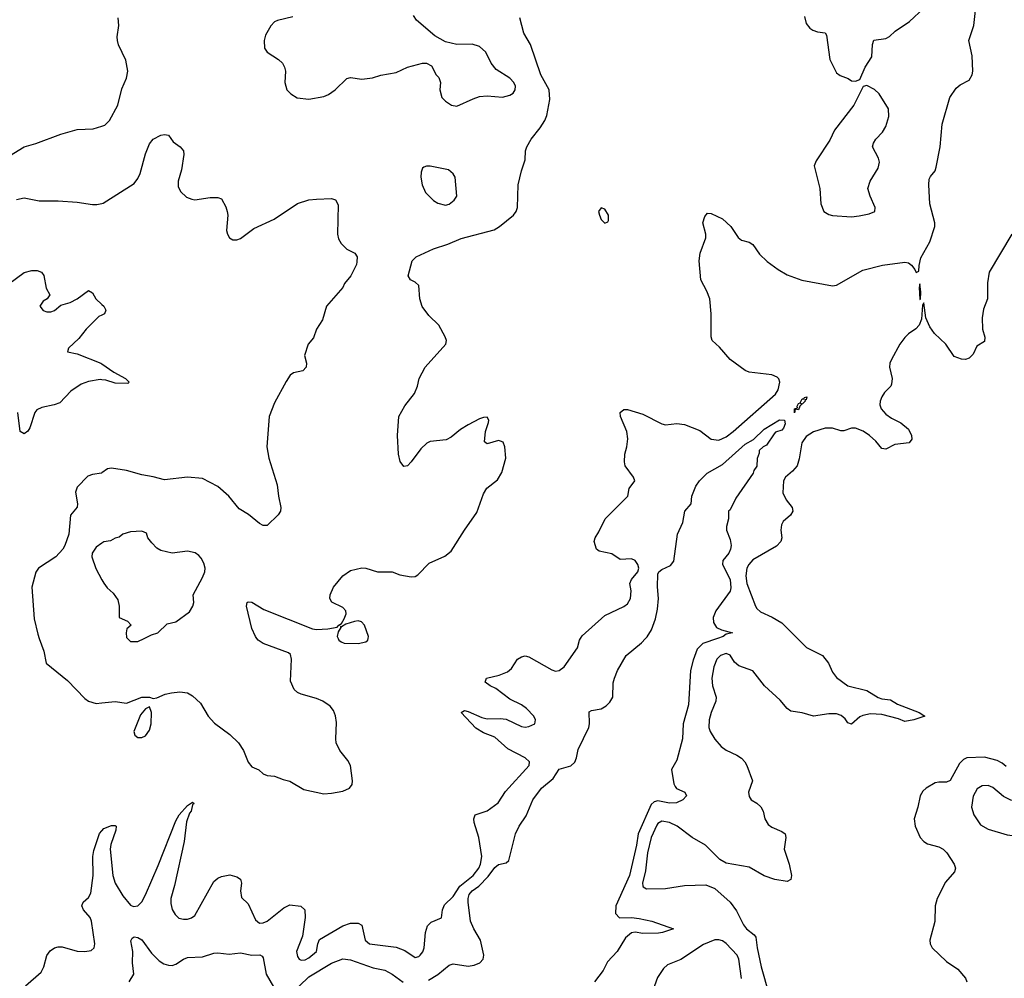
# Model space of a CAD drawing. Header units: inches. Extents: x 1384664 to 1536621, y 460766 to 646467.
# Tile 359 of 488: x 1429567 to 1434755, y 588209 to 593260. Entities that reach past the tile are written whole.
import ezdxf

# ---------------------------------------------------------------- set-up
doc = ezdxf.new("R2010")
doc.units = ezdxf.units.IN
doc.header["$MEASUREMENT"] = 0
for name, color, linetype in [('B4528', 7, 'Continuous'), ('B4529', 7, 'Continuous'), ('B4538', 7, 'Continuous'), ('B4539', 7, 'Continuous')]:
    doc.layers.add(name, color=color, linetype=linetype)

msp = doc.modelspace()

# ---------------------------------------------------------------- linework, layer by layer
at = {"layer": 'B4528', "color": 5}
for points, elevation in [([(1429670, 590000), (1429693.1, 589933.1), (1429707, 589870), (1429817.8, 589777.8), (1429910, 589683.2), (1429930, 589669.2), (1429970, 589657.3), (1430000, 589660.2)], 720), ([(1429597.6, 588170), (1429679.4, 588240.6), (1429694.4, 588270), (1429710, 588328.4), (1429727, 588353), (1429750, 588369.2), (1429770, 588375.4), (1429790, 588375.4), (1429870, 588352.2), (1429909.8, 588350.2), (1429944, 588356), (1429959.6, 588370), (1429962.6, 588390), (1429945.4, 588510), (1429937.7, 588530), (1429903.5, 588570), (1429894.5, 588590), (1429901.1, 588610), (1429930, 588634), (1429941.7, 588658.3), (1429954, 588750), (1429951.8, 588850), (1429956.9, 588883.1), (1429987.6, 588972.4), (1430000, 588986.7)], 680)]:
    msp.add_lwpolyline(points, dxfattribs=dict(at, elevation=elevation))
at = {"layer": 'B4529', "color": 5}
for points, elevation in [([(1429490, 592529.1), (1429590, 592590.3), (1429652.5, 592607.5), (1429783.1, 592656.9), (1429870, 592682.6), (1429954, 592686), (1430000, 592699.9)], 740), ([(1429550, 592312), (1429590, 592321.7), (1429670, 592306.6), (1429770, 592306), (1429870, 592299.1), (1429950, 592286.5), (1429973.9, 592286.1), (1430000, 592291.7)], 720), ([(1429510, 591869.1), (1429590, 591928.8), (1429630, 591938.9), (1429658, 591938), (1429680.7, 591930), (1429693, 591913), (1429706, 591846), (1429724.7, 591810), (1429712, 591790), (1429690, 591777.2), (1429673.4, 591750), (1429690, 591727.4), (1429710, 591720.3), (1429730, 591720.9), (1429750, 591728), (1429784.2, 591755.8), (1429833.2, 591770), (1429870, 591788.7), (1429930, 591833), (1429950, 591820.7), (1429967.4, 591790), (1430000, 591759.6)], 680), ([(1430000, 591703.8), (1429983.7, 591696.3), (1429916.9, 591630), (1429879.1, 591580.9), (1429824, 591530), (1429818, 591510), (1429870, 591500.3), (1429994.9, 591450), (1430000, 591446.4)], 680), ([(1430000, 591362.7), (1429990, 591363.5), (1429930, 591353.3), (1429890, 591339.3), (1429836.5, 591303.5), (1429778, 591242), (1429749.1, 591230.9), (1429682.5, 591217.5), (1429656.3, 591203.7), (1429645.6, 591190), (1429620.2, 591110), (1429610, 591091.3), (1429590, 591077.4), (1429569.9, 591089.9), (1429556.6, 591190)], 680), ([(1430000, 590871.9), (1429997.3, 590870), (1429950, 590863.5), (1429925.2, 590854.8), (1429870, 590797.6), (1429861, 590770), (1429870.8, 590710), (1429868.7, 590691.3), (1429834.6, 590650), (1429825.8, 590550), (1429804.9, 590490), (1429794, 590470), (1429756.5, 590430), (1429664.9, 590370), (1429651.2, 590348.8), (1429630.5, 590270), (1429643.4, 590103.4), (1429662.3, 590022.3), (1429670, 590000)], 720), ([(1430000, 590502.5), (1429970, 590481.6), (1429949.1, 590450), (1429946.5, 590430), (1429967.7, 590367.7), (1430000, 590309.4)], 740)]:
    msp.add_lwpolyline(points, dxfattribs=dict(at, elevation=elevation))
at = {"layer": 'B4538', "color": 5}
for points, elevation in [([(1430000, 589660.2), (1430070, 589667), (1430130, 589658.4), (1430210, 589690.3), (1430250, 589690.5), (1430270, 589682.8), (1430290, 589686.4), (1430333.5, 589706.5), (1430366.5, 589713.5), (1430410, 589718), (1430450, 589713), (1430476.8, 589696.8), (1430518.8, 589658.8), (1430560.2, 589590), (1430593, 589553), (1430673.2, 589493.2), (1430719.7, 589450), (1430745.6, 589410), (1430770, 589347.7), (1430790, 589322.4), (1430826.6, 589306.6), (1430850, 589286.8), (1430870, 589277.3), (1430910, 589273.4), (1430955.8, 589255.8), (1430990, 589248.4), (1431064.5, 589204.5), (1431170, 589180.9), (1431210, 589183.6), (1431270, 589195.6), (1431303.7, 589210), (1431318, 589230), (1431320.4, 589250), (1431309.8, 589330), (1431295.8, 589355.8), (1431252.8, 589410), (1431234.4, 589450), (1431231.6, 589470), (1431236, 589556), (1431231.1, 589591.1), (1431220.4, 589620.4), (1431202.4, 589642.4), (1431163.6, 589670), (1431130, 589684.1), (1431050, 589705.6), (1431030, 589714.8), (1431013.7, 589730), (1430994.4, 589774.4), (1430998.9, 589890), (1430994.4, 589914.4), (1430983.5, 589923.5), (1430850, 589972.7), (1430823.5, 589990), (1430816.2, 590000)], 720), ([(1430000, 588986.7), (1430010, 588998.3), (1430050, 589013.4), (1430070, 589014.9), (1430074.4, 589010), (1430073, 588990), (1430046.2, 588913.8), (1430043.3, 588890), (1430057.1, 588750), (1430069.6, 588710), (1430110, 588642.7), (1430150, 588595), (1430167.1, 588587.1), (1430190, 588590.9), (1430210, 588612), (1430230, 588649.3), (1430296.9, 588803.1), (1430390, 589038.3), (1430407.2, 589070), (1430450, 589119.6), (1430476.4, 589136.4), (1430486, 589130), (1430477.5, 589122.5), (1430470.2, 589090.2), (1430461.7, 589078.3), (1430446.1, 589033.9), (1430433.1, 588930), (1430382.9, 588697.1), (1430363.8, 588630), (1430362.6, 588602.6), (1430370.8, 588570.8), (1430385.4, 588545.4), (1430405.9, 588525.9), (1430430, 588519.7), (1430450, 588521.3), (1430472.4, 588527.6), (1430490, 588540.3), (1430590, 588718.9), (1430610, 588736.5), (1430630, 588745.7), (1430673.7, 588753.7), (1430710, 588744), (1430730.4, 588730.4), (1430735.5, 588710), (1430730.6, 588670), (1430734.8, 588634.8), (1430770, 588602), (1430810, 588516.4), (1430830, 588500.2), (1430850, 588501), (1430870, 588510.1), (1430959, 588581), (1430990, 588595.3), (1431048.4, 588588.4), (1431068.9, 588570), (1431070.9, 588530), (1431056.9, 588430), (1431025.8, 588350), (1431030, 588324), (1431039.3, 588310), (1431050, 588303.6), (1431070, 588305.6), (1431090, 588316.2), (1431129.8, 588350), (1431136.8, 588390), (1431147, 588413), (1431270, 588485.4), (1431310, 588500.2), (1431350, 588499.5), (1431368.8, 588488.8), (1431386.9, 588410), (1431410.2, 588390.2), (1431550, 588373.4), (1431595.2, 588355.2), (1431650, 588318), (1431670, 588323.1), (1431676.4, 588330), (1431691, 588349), (1431697.3, 588370), (1431704.7, 588450), (1431715.3, 588484.7), (1431735.2, 588504.8), (1431790, 588527.3), (1431794.8, 588570), (1431804.9, 588595.1), (1431850, 588640.1), (1431886.5, 588693.5), (1431956.7, 588750), (1431986.7, 588790), (1431995.2, 588810), (1432002.1, 588850), (1431985.8, 588950), (1431961.5, 589030), (1431958.9, 589050), (1431966.6, 589070), (1432030, 589091.4), (1432087.1, 589132.9), (1432126.2, 589193.8), (1432251.8, 589330), (1432252.5, 589350), (1432230, 589369.8), (1432137.9, 589417.9), (1432070, 589478.7), (1432010, 589502.7), (1431970, 589527.1), (1431892.3, 589610), (1431910, 589619.5), (1431930, 589615.2), (1432002.4, 589582.4), (1432030, 589575.9), (1432098.1, 589578.1), (1432130, 589574.2), (1432210, 589536.5), (1432230, 589531.6), (1432250, 589534.9), (1432280.9, 589550), (1432285.1, 589570), (1432275.6, 589590), (1432237.6, 589630), (1432211.6, 589650), (1432150, 589680.3), (1432076.1, 589736.1), (1432045.1, 589750), (1432019.5, 589770), (1432026, 589790), (1432093.8, 589806.2), (1432136.8, 589823.2), (1432158.7, 589841.3), (1432190, 589890.5), (1432210, 589903), (1432230, 589908.2), (1432250, 589903.1), (1432370, 589834.9), (1432390, 589827.6), (1432410, 589830.4), (1432435.6, 589850), (1432505.6, 589950), (1432517, 589990), (1432522.4, 590000)], 680), ([(1430134.3, 590000), (1430150, 589982.8), (1430190, 589984), (1430223.1, 590000)], 740), ([(1431244.5, 590000), (1431248.8, 589990), (1431261.2, 589981.2), (1431275.5, 589975.5), (1431350, 589973.2), (1431390, 589982.3), (1431400.5, 589990), (1431403, 590000)], 720), ([(1431721.1, 588198.9), (1431770.3, 588229.7), (1431830, 588278.8), (1431850, 588285.4), (1431930, 588273.6), (1431961.9, 588278.1), (1431991.1, 588290), (1432008.7, 588310), (1432011.7, 588330), (1431994.9, 588410), (1431959, 588470), (1431942.9, 588510), (1431929.4, 588610), (1431929.4, 588630), (1431935.6, 588650), (1431950.7, 588670), (1431985.6, 588694.4), (1432035.1, 588744.9), (1432070, 588793.4), (1432090, 588807.9), (1432130, 588818), (1432144.5, 588830), (1432179.8, 588970), (1432199.2, 589010), (1432235.8, 589064.2), (1432271.1, 589150), (1432316.8, 589210), (1432378.1, 589261.9), (1432408.8, 589311.2), (1432470, 589329.1), (1432491.7, 589348.3), (1432501.4, 589370), (1432510, 589414.4), (1432565, 589530), (1432569.8, 589550), (1432566.8, 589613.2), (1432579.3, 589620.7), (1432630, 589628.3), (1432656.2, 589643.8), (1432676.7, 589663.3), (1432692.2, 589690), (1432693.9, 589766.1), (1432700.2, 589790), (1432717.1, 589830), (1432762.5, 589910), (1432843.3, 589976.7), (1432864.9, 590000)], 660), ([(1433243.8, 590000), (1433166.2, 589973.8), (1433136.7, 589943.3), (1433114.5, 589885.5), (1433101.4, 589830), (1433091.5, 589650), (1433062, 589550), (1433059.6, 589470), (1433030, 589358), (1433001, 589310), (1433013.7, 589233.7), (1433019.8, 589219.8), (1433028.3, 589208.3), (1433070.8, 589190), (1433081, 589170), (1433061, 589150), (1433026.9, 589133.1), (1432990, 589131.2), (1432930, 589144.3), (1432910, 589138.3), (1432894.8, 589125.2), (1432825.2, 588970), (1432816.4, 588910), (1432779.3, 588750), (1432707.2, 588590), (1432706.3, 588550), (1432727.6, 588527.6), (1432791, 588529), (1432830, 588524.7), (1432898, 588510), (1433012, 588470), (1432954, 588450), (1432932.5, 588447.5), (1432850, 588444.1), (1432810, 588451.9), (1432790, 588447.9), (1432758.6, 588421.4), (1432714, 588350), (1432664.4, 588295.6), (1432641.5, 588250), (1432595.6, 588190)], 660), ([(1433665.2, 590000), (1433712.6, 589952.6), (1433796.4, 589910), (1433828.4, 589870), (1433850, 589822.8), (1433870, 589793.4), (1433930, 589750.3), (1434030, 589724.9), (1434090, 589687.7), (1434110, 589680.8), (1434155.4, 589675.4), (1434192.7, 589652.7), (1434306, 589610), (1434336, 589590), (1434278.8, 589570), (1434230, 589562.8), (1434196.5, 589576.5), (1434110, 589598.1), (1434050, 589602.7), (1434010, 589594.5), (1433993.8, 589586.2), (1433950, 589548.1), (1433930, 589554.6), (1433915.6, 589575.6), (1433894.3, 589594.3), (1433870, 589603), (1433830, 589602.1), (1433750, 589590.5), (1433690, 589608.2), (1433630, 589617.2), (1433610, 589629.9), (1433573.8, 589673.8), (1433491, 589750), (1433430, 589829.4), (1433355.4, 589855.4), (1433333.9, 589873.9), (1433310, 589911.4), (1433290, 589921.3), (1433258.5, 589910), (1433239.7, 589890), (1433223.9, 589850), (1433213.4, 589790), (1433217.6, 589750), (1433235.7, 589690), (1433235.5, 589670), (1433210.2, 589610), (1433199.1, 589570), (1433198.5, 589530), (1433204.7, 589510), (1433230, 589468.4), (1433262.4, 589430), (1433290, 589411.7), (1433345.5, 589385.5), (1433369.2, 589369.2), (1433386.7, 589350), (1433398.7, 589330), (1433427.2, 589250), (1433406.7, 589190), (1433410, 589166.8), (1433420.5, 589150), (1433451.3, 589131.3), (1433472.1, 589112.1), (1433483.6, 589090), (1433493.4, 589050), (1433510, 589019.3), (1433530, 589004.6), (1433583.2, 588983.2), (1433599.3, 588970), (1433603.8, 588950), (1433594.9, 588890), (1433621.3, 588810), (1433633, 588750), (1433630.5, 588730), (1433610, 588719.7), (1433546, 588730), (1433489.3, 588749.3), (1433410, 588794), (1433290, 588815.3), (1433255.6, 588835.6), (1433180.5, 588910), (1433110, 588950.6), (1433030.6, 589010.6), (1432990, 589029.5), (1432950, 589036.2), (1432930, 589025.2), (1432923.7, 589016.3), (1432894.2, 588950), (1432875, 588870), (1432864.7, 588775.3), (1432848.5, 588710), (1432850, 588696), (1432852.2, 588690), (1432870, 588679.7), (1432970, 588682.3), (1433070, 588698.3), (1433181.2, 588701.2), (1433230, 588681.7), (1433310, 588610.2), (1433344.2, 588564.2), (1433380.2, 588490), (1433395.8, 588470), (1433437.3, 588437.3), (1433445.6, 588425.6), (1433452.3, 588370), (1433473.4, 588270), (1433513.6, 588126.4)], 680), ([(1434764.3, 589324.3), (1434743.2, 589343.2), (1434716.9, 589356.9), (1434650, 589374.7), (1434557.3, 589370), (1434538.9, 589361.1), (1434518.5, 589341.5), (1434468.7, 589251.3), (1434450, 589241.8), (1434410, 589243.1), (1434390, 589239.3), (1434342.4, 589210), (1434325.6, 589194.4), (1434311.8, 589170), (1434299.6, 589110), (1434280.3, 589050), (1434284.6, 589010), (1434311.4, 588951.4), (1434330.2, 588930.2), (1434350, 588917.6), (1434410, 588901.3), (1434432.7, 588890), (1434452, 588870), (1434490.6, 588810), (1434498, 588790), (1434492.7, 588770), (1434444.9, 588715.1), (1434401.7, 588630), (1434390.3, 588590), (1434388, 588508), (1434362.2, 588410), (1434363.6, 588390), (1434374.6, 588370), (1434450, 588298.2), (1434510, 588257.4), (1434550.3, 588210), (1434556.9, 588190)], 720), ([(1430144, 588190), (1430167.4, 588230), (1430161.5, 588290), (1430162.7, 588350), (1430152.9, 588407.1), (1430159, 588421), (1430170, 588426.8), (1430190, 588424), (1430210, 588410.7), (1430260.4, 588340.4), (1430301, 588301), (1430325.3, 588285.3), (1430350, 588277.7), (1430370, 588276.8), (1430390, 588283.2), (1430430, 588310.2), (1430450, 588318), (1430530, 588322.2), (1430590, 588341.5), (1430610, 588343.6), (1430670, 588336.5), (1430730, 588343.9), (1430790, 588330.8), (1430831.9, 588331.9), (1430844.9, 588324.9), (1430850, 588316.3), (1430865.1, 588230), (1430903.9, 588163.9)], 660), ([(1433370, 588208.2), (1433355.1, 588310), (1433346.7, 588330), (1433290, 588392.7), (1433270, 588405.4), (1433250, 588411.1), (1433230, 588410.8), (1433170, 588386.9), (1433050, 588307.6), (1432980.7, 588279.3), (1432958.8, 588261.2), (1432927.3, 588212.7), (1432894.9, 588125.1)], 680), ([(1430990, 588120.4), (1431090, 588215.8), (1431210, 588288.4), (1431270, 588310.8), (1431310, 588306.8), (1431430, 588264.8), (1431491.1, 588251.1), (1431530, 588230.2), (1431587.9, 588187.9)], 660)]:
    msp.add_lwpolyline(points, dxfattribs=dict(at, elevation=elevation))
for points, elevation in [([(1430250, 589639.3), (1430230, 589628.3), (1430203.1, 589596.9), (1430168, 589510), (1430172.7, 589490), (1430190, 589478), (1430210, 589477.7), (1430230, 589486.7), (1430250, 589516.4), (1430258.9, 589550), (1430260.8, 589610)], 720), ([(1434670, 589225.2), (1434637.7, 589222.3), (1434612.2, 589207.8), (1434590, 589169.4), (1434581.6, 589110), (1434594.4, 589070), (1434630, 589017.4), (1434670, 588995.5), (1434770, 588964.4), (1434810, 588960.2), (1434850, 588968.9), (1434890, 588981.7), (1434950, 588987.9), (1434990, 589005.2), (1435016.5, 589023.5), (1435034.5, 589050), (1435031.7, 589070), (1435009.8, 589110), (1434990, 589127.6), (1434970, 589136.8), (1434890, 589128.3), (1434788.3, 589148.3), (1434750, 589166.2), (1434694.9, 589214.9)], 740)]:
    msp.add_lwpolyline(points, close=True, dxfattribs=dict(at, elevation=elevation))
at = {"layer": 'B4539', "color": 5}
for points, elevation in [([(1432522.4, 590000), (1432530, 590014), (1432650, 590120.7), (1432750, 590167.7), (1432770, 590182), (1432785.1, 590210), (1432787.8, 590250), (1432782, 590290), (1432790.9, 590310), (1432822.9, 590350), (1432828.3, 590370), (1432823.7, 590390), (1432810, 590409.8), (1432790, 590418.7), (1432730, 590415.8), (1432686.1, 590446.1), (1432620, 590460), (1432605.7, 590470), (1432594, 590510), (1432598.9, 590530), (1432619, 590561), (1432652.5, 590630), (1432771, 590749), (1432778.2, 590790), (1432807.6, 590830), (1432800.7, 590850), (1432757.5, 590910), (1432752.9, 590930), (1432755.7, 590970), (1432766.3, 591010), (1432770.9, 591050.9), (1432765.1, 591090), (1432733.2, 591170), (1432730, 591191.3), (1432750, 591206), (1432770, 591206.8), (1432850, 591182), (1432950, 591130.7), (1432970, 591126), (1433030, 591133), (1433070, 591126.4), (1433150, 591095.3), (1433210.2, 591050.2), (1433250, 591045.5), (1433290, 591062.2), (1433326, 591090), (1433550, 591287.4), (1433563.5, 591310), (1433572.4, 591350), (1433567, 591367), (1433557.2, 591377.2), (1433530, 591388.2), (1433410, 591403.6), (1433390, 591411.5), (1433310, 591469.7), (1433254.2, 591534.2), (1433215.1, 591570), (1433209.6, 591590), (1433209.6, 591709.6), (1433202.7, 591790), (1433187.8, 591830), (1433156.5, 591890), (1433147, 591990), (1433152.3, 592030), (1433182.2, 592110), (1433181.8, 592130), (1433166.6, 592190), (1433176.6, 592223.4), (1433190, 592240.7), (1433210, 592238.7), (1433270, 592211.3), (1433313, 592170), (1433352.1, 592112.1), (1433370, 592098.9), (1433410, 592088.2), (1433430, 592075.5), (1433465.5, 592025.5), (1433505.8, 591985.8), (1433563.3, 591943.3), (1433610, 591915.5), (1433687.4, 591887.4), (1433850, 591858.6), (1433870, 591861.5), (1434010, 591941.3), (1434113.4, 591966.6), (1434230, 591982.7), (1434250, 591978.4), (1434266.2, 591966.2), (1434284, 591944), (1434290, 591929), (1434304.1, 591935.9), (1434305.8, 591965.8), (1434315.2, 592004.8), (1434361.6, 592090), (1434389.4, 592170), (1434388.3, 592190), (1434362.9, 592290), (1434356.7, 592390), (1434359.3, 592420.7), (1434365.3, 592434.7), (1434390, 592464.4), (1434396.1, 592483.9), (1434416.4, 592590), (1434428, 592710), (1434468.6, 592850), (1434500.6, 592899.4), (1434522.7, 592917.3), (1434570, 592942.4), (1434585.8, 592970), (1434588.8, 592990), (1434585.2, 593070), (1434568.5, 593150), (1434594.2, 593230), (1434611.2, 593390)], 680), ([(1433702.5, 593277.5), (1433710, 593240.7), (1433730, 593214.9), (1433745.1, 593205.1), (1433770, 593196.4), (1433810.4, 593190.4), (1433818.4, 593178.4), (1433835.5, 593050), (1433870, 592981), (1433890, 592966.8), (1433932, 592950), (1433950, 592938), (1433970, 592936), (1433994, 592946), (1434020.9, 593010), (1434056, 593064), (1434060.9, 593130), (1434067.2, 593152.8), (1434130, 593160.5), (1434150, 593172.7), (1434180, 593200), (1434256.1, 593250), (1434330, 593320.9)], 720), ([(1430000, 592699.9), (1430015.4, 592704.6), (1430040.5, 592730), (1430084, 592810), (1430104.2, 592895.8), (1430130, 592952), (1430135.6, 592990), (1430126.6, 593046.6), (1430087.2, 593127.2), (1430082.7, 593150), (1430080.9, 593170), (1430089.3, 593230), (1430085.2, 593270)], 740), ([(1430816.2, 590000), (1430809.4, 590009.4), (1430790, 590052.3), (1430762, 590170), (1430765.2, 590190), (1430770, 590193.4), (1430790, 590190.3), (1430852.9, 590152.9), (1431110, 590050.3), (1431130, 590047.2), (1431190, 590051.1), (1431240.2, 590059.8), (1431247.6, 590070), (1431262, 590078), (1431276.5, 590103.5), (1431286.6, 590130), (1431284.7, 590144.7), (1431270, 590162.9), (1431211.8, 590191.8), (1431200.9, 590210), (1431202, 590230), (1431220.9, 590270), (1431269.8, 590330.2), (1431310, 590357.7), (1431370, 590372.1), (1431390, 590370.2), (1431451.4, 590351.4), (1431530, 590351.6), (1431570, 590334.7), (1431630, 590324.9), (1431650, 590326.7), (1431664.9, 590335.1), (1431724.2, 590395.8), (1431807, 590433), (1431840.6, 590459.4), (1431910, 590570.6), (1431976, 590664), (1432010, 590761), (1432027.8, 590792.2), (1432083.9, 590836.1), (1432106.5, 590873.5), (1432127.6, 590950), (1432122.9, 591010), (1432113.3, 591033.3), (1432100.1, 591040.1), (1432090, 591042.4), (1432030, 591025.6), (1432016.6, 591036.6), (1432020.9, 591090), (1432037, 591137), (1432038.3, 591150), (1432030, 591166.6), (1432010, 591164.7), (1431990, 591156.4), (1431930, 591125.1), (1431890, 591100.5), (1431839.6, 591060.4), (1431813.3, 591046.7), (1431730, 591036.8), (1431712, 591028), (1431681.2, 590998.8), (1431630, 590929.6), (1431610, 590909.6), (1431590, 590906), (1431571.8, 590931.8), (1431563, 590970), (1431557.2, 591070), (1431565, 591170), (1431595.3, 591224.7), (1431647.1, 591290), (1431662.3, 591330), (1431670.8, 591370), (1431702.7, 591430), (1431812.3, 591550), (1431816, 591570), (1431809.4, 591590), (1431775.1, 591650), (1431721.9, 591701.9), (1431688.2, 591748.2), (1431674.4, 591790), (1431670, 591859), (1431650, 591878), (1431625.2, 591890), (1431613.2, 591910), (1431634, 591990), (1431655.3, 592010), (1431747.3, 592052.7), (1431822.5, 592077.5), (1431892.8, 592107.2), (1432067, 592153), (1432094.8, 592170), (1432168.2, 592230), (1432182.4, 592250), (1432189.9, 592270), (1432193.5, 592390), (1432210, 592464.7), (1432230, 592522), (1432232, 592570), (1432238.4, 592590), (1432262.4, 592630), (1432310, 592690.5), (1432334, 592730), (1432343.6, 592756.4), (1432360.2, 592839.8), (1432356.5, 592890), (1432313.5, 592970), (1432258.3, 593130), (1432223.5, 593190), (1432202, 593270)], 720), ([(1431005.2, 593274.8), (1430924.5, 593255.5), (1430910, 593248.7), (1430890, 593228.7), (1430861.6, 593178.4), (1430854, 593150), (1430857.3, 593110), (1430871, 593090), (1430930, 593051), (1430950.6, 593030.6), (1430962.8, 593010), (1430966.8, 592990), (1430964, 592930), (1430974.8, 592890), (1430994.8, 592870), (1431029.1, 592849.1), (1431090, 592841.5), (1431170, 592856), (1431194.1, 592865.9), (1431229.3, 592890), (1431290, 592950.6), (1431310, 592954.9), (1431370, 592947.2), (1431425.3, 592954.7), (1431470, 592968), (1431550, 592982.8), (1431610, 593010.8), (1431690, 593031), (1431710, 593031.3), (1431736.9, 593016.9), (1431762, 592970), (1431776, 592956), (1431784.7, 592930), (1431781, 592890), (1431791.3, 592850), (1431810, 592831.3), (1431842, 592810), (1431870, 592804.7), (1431956, 592844), (1431990, 592854.8), (1432030, 592858.8), (1432110, 592852.7), (1432150, 592863.1), (1432167, 592873), (1432177.4, 592890), (1432178.3, 592910), (1432171.1, 592930), (1432150, 592951.5), (1432077.2, 592997.2), (1432051.2, 593031.2), (1432022, 593090), (1431990, 593118.4), (1431950, 593131.6), (1431869.3, 593129.3), (1431810, 593144), (1431754.5, 593174.5), (1431657.6, 593257.6), (1431642.4, 593282.4)], 740), ([(1430000, 592291.7), (1430006.9, 592293.1), (1430170, 592397.2), (1430190, 592422.7), (1430202.3, 592450), (1430230, 592553.4), (1430250, 592606), (1430270, 592630.2), (1430310, 592651.3), (1430330, 592655.6), (1430350, 592652.2), (1430376.2, 592616.2), (1430412.2, 592590), (1430430.3, 592570), (1430431.5, 592550), (1430418.8, 592470), (1430401.2, 592410), (1430402, 592382), (1430414.2, 592354.2), (1430445.8, 592325.8), (1430474, 592314), (1430490, 592311.6), (1430570, 592323.7), (1430610, 592323.8), (1430630, 592316.3), (1430653.5, 592273.5), (1430660.4, 592250), (1430663.1, 592230), (1430657, 592150), (1430661.3, 592130), (1430671.7, 592111.7), (1430690, 592100.3), (1430710, 592100.3), (1430730, 592107.4), (1430799.6, 592160.4), (1430907.6, 592210), (1431030, 592292.2), (1431090, 592310.4), (1431130, 592315.5), (1431210, 592318.8), (1431230, 592311), (1431244, 592284), (1431241.6, 592130), (1431246.4, 592106.4), (1431261.1, 592081.1), (1431290, 592051.3), (1431332, 592030), (1431344.7, 592010), (1431343.6, 591983.6), (1431341, 591970), (1431310.8, 591910), (1431278.8, 591870), (1431270, 591849), (1431182.8, 591750), (1431162, 591678), (1431131.3, 591630), (1431115.3, 591584.7), (1431086, 591550), (1431066.8, 591490), (1431078, 591450), (1431076, 591430), (1431058, 591410), (1431010, 591399.5), (1430992.5, 591387.5), (1430970, 591354), (1430910, 591240.9), (1430882, 591170), (1430869.3, 591010), (1430878.6, 590950), (1430923.7, 590810), (1430929.5, 590749.5), (1430941.8, 590690), (1430940.3, 590670), (1430928.4, 590651.6), (1430870, 590595.8), (1430850, 590595.3), (1430830, 590606.2), (1430772.9, 590652.9), (1430722.4, 590682.4), (1430668.1, 590750), (1430610, 590799.6), (1430530, 590842.7), (1430450, 590849.9), (1430330, 590835.8), (1430270, 590852), (1430210, 590861.3), (1430130, 590884.8), (1430050, 590896.4), (1430030, 590892.8), (1430000, 590871.9)], 720), ([(1434794, 592130), (1434674.2, 591930), (1434665.8, 591874.2), (1434666.4, 591790), (1434644.6, 591735.4), (1434638.9, 591690), (1434640.6, 591630), (1434652.7, 591587.3), (1434650, 591563.7), (1434610, 591539.3), (1434590, 591497.2), (1434570, 591476), (1434550, 591469.6), (1434530, 591471.8), (1434490, 591485.6), (1434446.8, 591550), (1434386.6, 591606.6), (1434361.7, 591641.7), (1434341, 591690), (1434330, 591769), (1434323.1, 591756.9), (1434317.6, 591682.4), (1434305.5, 591650), (1434289.2, 591630.8), (1434250, 591605), (1434230, 591584.8), (1434204.1, 591550), (1434159.6, 591470), (1434151.6, 591450), (1434150.3, 591430), (1434163.1, 591370), (1434161.1, 591338.9), (1434157.3, 591330), (1434124, 591296), (1434110, 591272.7), (1434100.3, 591250), (1434099.5, 591230), (1434106, 591210), (1434130, 591181.3), (1434160, 591160), (1434210, 591136.5), (1434250, 591102.4), (1434265.8, 591070), (1434266.7, 591050), (1434253.7, 591030), (1434178.4, 591021.6), (1434130, 590996.9), (1434110, 591000.5), (1434078.5, 591038.5), (1434044.2, 591070), (1434011.7, 591091.7), (1433970, 591108.3), (1433950, 591108), (1433910, 591093.8), (1433893.4, 591093.4), (1433850, 591107.6), (1433810, 591107.9), (1433750, 591089.2), (1433710, 591063.6), (1433688.7, 591030), (1433674.1, 590945.9), (1433662.5, 590910), (1433639.6, 590880.4), (1433602.7, 590850), (1433591.1, 590830), (1433587.3, 590767.3), (1433605.3, 590730), (1433637.4, 590690), (1433640.3, 590670), (1433628.2, 590650), (1433590, 590616.2), (1433581.5, 590598.5), (1433578, 590570), (1433581.8, 590530), (1433576.9, 590510), (1433554.3, 590485.7), (1433430, 590413.2), (1433409.2, 590390), (1433398.9, 590370), (1433392.8, 590330), (1433398.5, 590290), (1433443.5, 590170), (1433450, 590157), (1433470, 590140.2), (1433532, 590112), (1433582.6, 590082.6), (1433665.2, 590000)], 680), ([(1430000, 591759.6), (1430010.2, 591750), (1430020.3, 591730), (1430013.4, 591710), (1430000, 591703.8)], 680), ([(1430000, 591446.4), (1430062.7, 591402.7), (1430123.8, 591370), (1430142.8, 591350), (1430136.7, 591343.3), (1430070, 591345.5), (1430021.1, 591361.1), (1430000, 591362.7)], 680), ([(1432864.9, 590000), (1432872.1, 590007.9), (1432895, 590045), (1432916.9, 590103.1), (1432926.6, 590153.4), (1432932.8, 590210), (1432927.7, 590272.3), (1432930, 590338), (1432935.1, 590350), (1432950, 590363), (1432996.6, 590383.4), (1433012.8, 590407.2), (1433032, 590550), (1433061.2, 590610), (1433072, 590670), (1433104, 590710), (1433108.7, 590750), (1433130, 590802), (1433149, 590830), (1433189.3, 590870), (1433270, 590915.6), (1433390, 591022.9), (1433432.6, 591047.4), (1433490, 591102.2), (1433570, 591152.1), (1433597.3, 591150), (1433599.5, 591130), (1433592.1, 591107.9), (1433583.1, 591096.9), (1433550, 591086), (1433541.4, 591078.6), (1433501.4, 591018.6), (1433484.7, 591010), (1433462.8, 590990), (1433463.6, 590976.4), (1433452.7, 590947.3), (1433450, 590908), (1433434.8, 590885.2), (1433430.8, 590870), (1433340.7, 590739.3), (1433310, 590678), (1433302, 590670), (1433301, 590630), (1433290.8, 590590), (1433290.8, 590570), (1433310, 590522), (1433315.5, 590490), (1433312.7, 590470), (1433303, 590450), (1433272.4, 590410), (1433270.4, 590390), (1433310, 590310.5), (1433313.2, 590266.8), (1433310, 590249), (1433234.8, 590145.2), (1433220.2, 590110), (1433223.2, 590083.2), (1433238, 590058), (1433265.1, 590045.1), (1433322, 590030), (1433290, 590022.9), (1433273.4, 590010), (1433243.8, 590000)], 660), ([(1430223.1, 590000), (1430261.5, 590018.5), (1430295.3, 590030), (1430344.1, 590075.9), (1430390, 590088), (1430460.6, 590139.4), (1430479.8, 590170), (1430483.9, 590190), (1430480.9, 590230), (1430530, 590320.3), (1430541.4, 590350), (1430543.4, 590370), (1430536.7, 590396.7), (1430522.3, 590422.3), (1430510, 590437.6), (1430490.5, 590450.5), (1430450, 590459.4), (1430370, 590448.6), (1430310, 590463), (1430290, 590475.6), (1430262.8, 590502.8), (1430242.7, 590530), (1430234.5, 590554.5), (1430210, 590565.2), (1430150, 590562), (1430110, 590548.7), (1430090, 590534), (1430070, 590529), (1430045.2, 590514.8), (1430010, 590509.4), (1430000, 590502.5)], 740), ([(1430000, 590309.4), (1430010.5, 590290.5), (1430027.1, 590267.1), (1430058.4, 590238.4), (1430083, 590203), (1430090.6, 590170), (1430091.3, 590110), (1430134, 590090), (1430154, 590070), (1430131.3, 590050), (1430127.7, 590030), (1430130, 590004.7), (1430134.3, 590000)], 740), ([(1431403, 590000), (1431405.4, 590010), (1431383.1, 590070), (1431367.7, 590087.7), (1431350, 590092.8), (1431330, 590088.9), (1431285.5, 590074.5), (1431261.5, 590061.5), (1431256.9, 590063.1), (1431258, 590058), (1431244.8, 590035.2), (1431240.2, 590010), (1431244.5, 590000)], 720)]:
    msp.add_lwpolyline(points, dxfattribs=dict(at, elevation=elevation))
for points, elevation in [([(1434030, 592914), (1434011.3, 592908.7), (1433961.6, 592810), (1433860.9, 592679.1), (1433834.8, 592625.2), (1433764.1, 592515.9), (1433753.4, 592490), (1433782, 592370), (1433787.6, 592290), (1433804.4, 592250), (1433830, 592234.4), (1433850, 592228.8), (1433950, 592221.1), (1433990, 592226.7), (1434043.5, 592236.5), (1434071.8, 592250), (1434074.3, 592270), (1434047.3, 592330), (1434036, 592370), (1434048, 592410), (1434090, 592477.3), (1434096.9, 592510), (1434091.6, 592530), (1434060.7, 592590), (1434065.6, 592610), (1434078.3, 592630), (1434112.8, 592667.2), (1434130, 592697.6), (1434147.2, 592750), (1434144.1, 592790), (1434096.2, 592870), (1434070, 592892.3)], 720), ([(1431730, 592489), (1431710, 592488.7), (1431696.9, 592483.1), (1431690, 592478), (1431682.5, 592457.5), (1431680.5, 592430), (1431687.2, 592390), (1431704.2, 592350), (1431746.8, 592306.8), (1431770, 592293.7), (1431810, 592282.4), (1431830, 592288.2), (1431856, 592310), (1431869.2, 592330), (1431861.2, 592430), (1431850, 592448.7), (1431826, 592470)], 740), ([(1432630, 592269), (1432617.3, 592250), (1432621.6, 592230), (1432630, 592208), (1432650, 592187.7), (1432665.2, 592194.8), (1432670, 592202), (1432669.3, 592230), (1432650, 592262.7)], 720), ([(1434310, 591869.3), (1434305.5, 591850), (1434310, 591786), (1434312.9, 591787.1), (1434315.1, 591824.9)], 680), ([(1433690, 591234), (1433682, 591238), (1433684.7, 591230), (1433676.8, 591223.2), (1433670, 591205.2), (1433652.7, 591207.3), (1433650, 591189.3), (1433649.7, 591210), (1433665.6, 591214.4), (1433664.1, 591224.1), (1433670, 591237.3), (1433679.5, 591240.5), (1433690, 591262.8), (1433698, 591262), (1433702, 591270), (1433713.7, 591273.7), (1433710, 591258), (1433703.6, 591256.4), (1433706, 591250)], 660)]:
    msp.add_lwpolyline(points, close=True, dxfattribs=dict(at, elevation=elevation))

doc.saveas('drawing.dxf')
